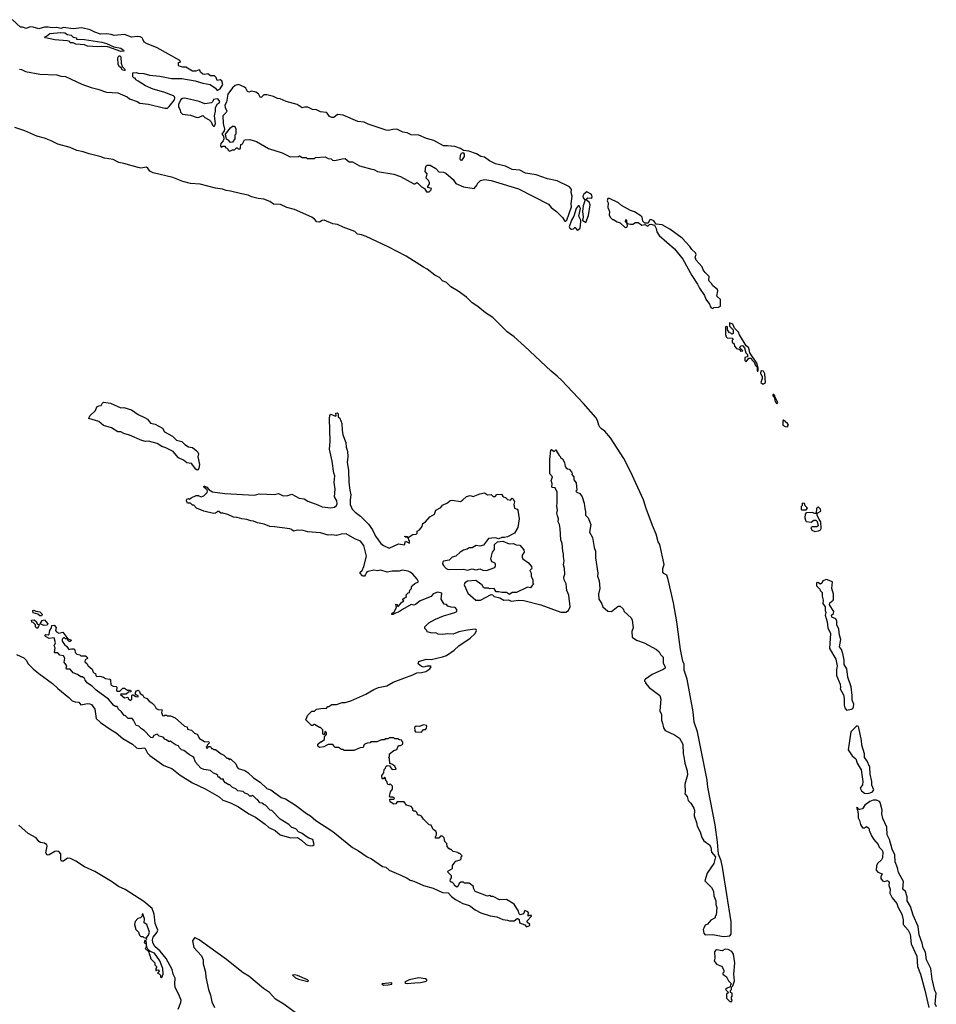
# Model space of a CAD drawing. Extents: x 2293139 to 2515392, y 824115 to 1006937.
# Tile 316 of 417: x 2418666 to 2428267, y 965650 to 975964. Entities that reach past the tile are written whole.
import ezdxf

# ---------------------------------------------------------------- set-up
doc = ezdxf.new("R2010")
doc.units = 0

msp = doc.modelspace()

# ---------------------------------------------------------------- linework, layer by layer
at = {"layer": '0CON10XD'}
for points in [[(2418665, 975446), (2418683, 975443), (2418725, 975422), (2418875, 975393), (2419055, 975387), (2419095, 975373), (2419145, 975370), (2419315, 975287), (2419415, 975252), (2419485, 975237), (2419575, 975203), (2419695, 975198), (2419790, 975155), (2419814, 975134), (2419895, 975108), (2419925, 975088), (2420015, 975078), (2420185, 975038), (2420215, 975038), (2420232, 975055), (2420288, 975125), (2420292, 975145), (2420287, 975155), (2420275, 975166), (2420176, 975206), (2420065, 975236), (2419985, 975271), (2419905, 975318), (2419882, 975335), (2419875, 975350), (2419865, 975350), (2419850, 975365), (2419852, 975408), (2419885, 975412), (2419905, 975403), (2419965, 975400), (2420025, 975384), (2420135, 975371), (2420255, 975347), (2420365, 975349), (2420505, 975324), (2420585, 975299), (2420660, 975285), (2420715, 975248), (2420735, 975222), (2420765, 975241), (2420792, 975285), (2420784, 975324), (2420765, 975332), (2420735, 975328), (2420725, 975357), (2420705, 975376), (2420665, 975377), (2420635, 975396), (2420605, 975389), (2420585, 975392), (2420558, 975415), (2420552, 975435), (2420545, 975440), (2420510, 975425), (2420475, 975426), (2420407, 975467), (2420375, 975467), (2420335, 975478), (2420328, 975485), (2420330, 975515), (2420350, 975520), (2420342, 975535), (2420105, 975670), (2419993, 975713), (2419969, 975729), (2419955, 975759), (2419948, 975775), (2419926, 975785), (2419895, 975789), (2419835, 975780), (2419765, 975810), (2419655, 975797), (2419625, 975808), (2419576, 975814), (2419512, 975812), (2419452, 975832), (2419405, 975858), (2419315, 975878), (2419225, 975869), (2419125, 975883), (2419095, 975871), (2419055, 975883), (2419005, 975878), (2418963, 975886), (2418925, 975884), (2418865, 975869), (2418807, 975887), (2418775, 975890), (2418735, 975871), (2418695, 975884), (2418675, 975884), (2418585, 975964)], [(2419725, 975632), (2419589, 975679), (2419525, 975684), (2419485, 975679), (2419432, 975682), (2419375, 975688), (2419345, 975699), (2419255, 975706), (2419225, 975720), (2419195, 975720), (2419190, 975735), (2419163, 975743), (2419035, 975754), (2418935, 975774), (2418930, 975785), (2418948, 975792), (2418982, 975818), (2419095, 975831), (2419140, 975825), (2419165, 975810), (2419205, 975800), (2419225, 975780), (2419260, 975775), (2419260, 975760), (2419344, 975756), (2419527, 975727), (2419575, 975714), (2419650, 975680), (2419725, 975666), (2419752, 975645), (2419755, 975633), (2419725, 975632)], [(2419765, 975432), (2419744, 975434), (2419728, 975458), (2419711, 975471), (2419698, 975495), (2419694, 975565), (2419705, 975586), (2419715, 975586), (2419726, 975575), (2419729, 975509), (2419738, 975475), (2419765, 975450), (2419770, 975435), (2419765, 975432)], [(2424385, 973852), (2424395, 973865), (2424444, 974005), (2424441, 974035), (2424452, 974115), (2424442, 974155), (2424446, 974185), (2424423, 974213), (2424295, 974274), (2424195, 974295), (2424075, 974340), (2423965, 974357), (2423905, 974389), (2423825, 974396), (2423755, 974429), (2423649, 974455), (2423587, 974485), (2423535, 974524), (2423495, 974532), (2423449, 974559), (2423370, 974585), (2423313, 974593), (2423284, 974614), (2423225, 974635), (2423145, 974644), (2423105, 974642), (2423005, 974698), (2422925, 974720), (2422845, 974753), (2422765, 974758), (2422725, 974778), (2422678, 974785), (2422615, 974816), (2422575, 974815), (2422525, 974804), (2422505, 974806), (2422315, 974869), (2422275, 974889), (2422208, 974898), (2422055, 974965), (2421995, 974971), (2421955, 974940), (2421935, 974940), (2421911, 974951), (2421886, 974985), (2421875, 974990), (2421815, 974999), (2421775, 975018), (2421732, 975022), (2421685, 975048), (2421653, 975047), (2421625, 975042), (2421573, 975075), (2421458, 975108), (2421395, 975136), (2421365, 975139), (2421325, 975158), (2421255, 975177), (2421224, 975176), (2421195, 975148), (2421185, 975152), (2421166, 975186), (2421140, 975205), (2421095, 975216), (2421065, 975204), (2421053, 975213), (2421036, 975245), (2421015, 975261), (2420956, 975284), (2420923, 975275), (2420895, 975251), (2420845, 975182), (2420832, 975098), (2420815, 975067), (2420817, 975045), (2420835, 975005), (2420829, 974991), (2420795, 974955), (2420798, 974875), (2420812, 974818), (2420809, 974801), (2420784, 974764), (2420802, 974745), (2420803, 974717), (2420797, 974693), (2420773, 974667), (2420768, 974645), (2420775, 974630), (2420795, 974640), (2420815, 974638), (2420825, 974620), (2420838, 974618), (2420854, 974594), (2420865, 974588), (2420895, 974600), (2420915, 974600), (2420935, 974620), (2420945, 974620), (2420955, 974610), (2420975, 974610), (2420978, 974622), (2420982, 974655), (2420998, 974665), (2421020, 974705), (2421075, 974710), (2421145, 974687), (2421270, 974615), (2421415, 974568), (2421498, 974528), (2421585, 974530), (2421595, 974538), (2421625, 974520), (2421665, 974520), (2421675, 974510), (2421755, 974510), (2421765, 974520), (2421865, 974528), (2421895, 974510), (2421927, 974507), (2421943, 974493), (2421965, 974488), (2422044, 974506), (2422075, 974508), (2422115, 974476), (2422150, 974475), (2422225, 974433), (2422355, 974398), (2422376, 974396), (2422415, 974373), (2422585, 974347), (2422655, 974321), (2422795, 974243), (2422805, 974243), (2422825, 974257), (2422835, 974253), (2422874, 974214), (2422907, 974197), (2422925, 974162), (2422935, 974160), (2422955, 974160), (2422975, 974180), (2422980, 974195), (2422940, 974205), (2422940, 974215), (2422957, 974243), (2422958, 974258), (2422948, 974278), (2422923, 974303), (2422932, 974348), (2422912, 974375), (2422920, 974425), (2422935, 974440), (2422965, 974440), (2423026, 974406), (2423055, 974370), (2423106, 974366), (2423130, 974355), (2423205, 974290), (2423235, 974248), (2423315, 974212), (2423426, 974194), (2423457, 974233), (2423462, 974248), (2423492, 974278), (2423535, 974290), (2423605, 974280), (2423892, 974192), (2424205, 974033), (2424234, 973995), (2424287, 973955), (2424350, 973890), (2424374, 973854), (2424385, 973852)], [(2420705, 974850), (2420718, 974875), (2420706, 974956), (2420718, 975005), (2420716, 975044), (2420738, 975082), (2420758, 975095), (2420762, 975105), (2420745, 975131), (2420735, 975136), (2420694, 975126), (2420690, 975105), (2420676, 975094), (2420605, 975082), (2420547, 975107), (2420395, 975141), (2420371, 975139), (2420354, 975126), (2420329, 975075), (2420329, 975055), (2420348, 975015), (2420350, 974995), (2420370, 974975), (2420455, 974962), (2420525, 974940), (2420547, 974943), (2420585, 974960), (2420605, 974938), (2420650, 974915), (2420670, 974895), (2420685, 974860), (2420695, 974850), (2420705, 974850)], [(2420875, 974678), (2420853, 974703), (2420833, 974713), (2420820, 974765), (2420875, 974832), (2420893, 974847), (2420915, 974850), (2420930, 974825), (2420930, 974765), (2420920, 974755), (2420920, 974715), (2420895, 974680), (2420875, 974678)], [(2426075, 966365), (2426105, 966369), (2426118, 966385), (2426118, 966515), (2426028, 967085), (2426012, 967152), (2425984, 967224), (2425975, 967350), (2425949, 967529), (2425872, 967925), (2425865, 967998), (2425765, 968505), (2425729, 968605), (2425719, 968715), (2425657, 969055), (2425625, 969150), (2425624, 969214), (2425610, 969245), (2425586, 969365), (2425548, 969655), (2425515, 969855), (2425459, 970099), (2425444, 970144), (2425411, 970161), (2425401, 970175), (2425401, 970215), (2425417, 970257), (2425370, 970465), (2425354, 970495), (2425334, 970575), (2425294, 970664), (2425226, 970845), (2425199, 970935), (2425065, 971231), (2424995, 971368), (2424854, 971585), (2424794, 971655), (2424758, 971678), (2424743, 971695), (2424732, 971715), (2424719, 971765), (2424700, 971795), (2424571, 971945), (2424345, 972183), (2424295, 972231), (2424231, 972281), (2423954, 972545), (2423845, 972640), (2423771, 972695), (2423623, 972843), (2423545, 972893), (2423465, 972961), (2423405, 972999), (2423345, 973056), (2423260, 973120), (2423181, 973165), (2423135, 973211), (2423095, 973229), (2423063, 973263), (2423015, 973287), (2422935, 973352), (2422895, 973371), (2422714, 973485), (2422526, 973585), (2422293, 973693), (2422245, 973711), (2422205, 973718), (2422175, 973745), (2422055, 973790), (2421995, 973820), (2421945, 973826), (2421855, 973864), (2421835, 973861), (2421805, 973842), (2421778, 973845), (2421754, 973875), (2421726, 973895), (2421545, 973977), (2421464, 973995), (2421397, 974027), (2421325, 974032), (2421285, 974058), (2421222, 974082), (2421165, 974090), (2421095, 974109), (2421057, 974127), (2420975, 974143), (2420875, 974169), (2420829, 974175), (2420789, 974189), (2420715, 974198), (2420555, 974242), (2420455, 974249), (2420375, 974267), (2420271, 974311), (2420065, 974361), (2420028, 974378), (2420008, 974408), (2419995, 974418), (2419935, 974410), (2419906, 974415), (2419755, 974459), (2419705, 974467), (2419645, 974498), (2419555, 974513), (2419505, 974532), (2419393, 974557), (2419330, 974580), (2419264, 974594), (2419194, 974624), (2419065, 974659), (2418996, 974696), (2418925, 974724), (2418844, 974745), (2418721, 974801), (2418615, 974836)], [(2423285, 974488), (2423281, 974501), (2423283, 974545), (2423295, 974564), (2423312, 974572), (2423320, 974555), (2423320, 974530), (2423295, 974489), (2423285, 974488)], [(2424595, 973838), (2424625, 973912), (2424640, 974025), (2424632, 974052), (2424598, 974075), (2424600, 974085), (2424615, 974097), (2424655, 974093), (2424662, 974105), (2424659, 974125), (2424651, 974135), (2424605, 974162), (2424575, 974137), (2424564, 974115), (2424566, 974096), (2424584, 974075), (2424584, 974065), (2424568, 974015), (2424559, 973955), (2424566, 973895), (2424562, 973865), (2424595, 973838)], [(2425925, 972940), (2425935, 972950), (2425985, 972952), (2426007, 972963), (2426005, 973032), (2425969, 973069), (2425980, 973125), (2425970, 973140), (2425926, 973175), (2425912, 973202), (2425889, 973225), (2425884, 973236), (2425888, 973275), (2425844, 973314), (2425824, 973345), (2425814, 973375), (2425752, 973445), (2425741, 973475), (2425752, 973505), (2425743, 973523), (2425706, 973556), (2425685, 973589), (2425603, 973675), (2425475, 973770), (2425394, 973816), (2425332, 973822), (2425307, 973855), (2425275, 973870), (2425261, 973865), (2425248, 973832), (2425212, 973832), (2425192, 973852), (2425186, 973895), (2425170, 973910), (2425105, 973951), (2425064, 973964), (2424969, 974019), (2424939, 974045), (2424845, 974091), (2424825, 974090), (2424820, 974065), (2424830, 974045), (2424826, 973995), (2424844, 973955), (2424841, 973915), (2424855, 973890), (2424875, 973872), (2424885, 973872), (2424925, 973847), (2424956, 973836), (2425008, 973788), (2425025, 973790), (2425032, 973805), (2425030, 973830), (2425010, 973845), (2425015, 973870), (2425020, 973865), (2425020, 973840), (2425030, 973830), (2425065, 973822), (2425087, 973823), (2425115, 973838), (2425145, 973838), (2425183, 973813), (2425215, 973820), (2425245, 973802), (2425262, 973818), (2425277, 973823), (2425315, 973812), (2425334, 973775), (2425340, 973740), (2425364, 973704), (2425525, 973563), (2425611, 973455), (2425706, 973285), (2425767, 973195), (2425785, 973150), (2425840, 973075), (2425853, 973035), (2425890, 972985), (2425900, 972955), (2425910, 972945), (2425925, 972940)], [(2424505, 973760), (2424515, 973762), (2424535, 973780), (2424543, 973845), (2424542, 973865), (2424524, 973905), (2424540, 973985), (2424525, 974013), (2424515, 974014), (2424494, 973985), (2424470, 973905), (2424445, 973864), (2424420, 973795), (2424429, 973779), (2424445, 973770), (2424467, 973773), (2424485, 973790), (2424490, 973775), (2424505, 973760)], [(2426395, 972280), (2426400, 972285), (2426400, 972315), (2426387, 972365), (2426313, 972473), (2426302, 972525), (2426276, 972546), (2426204, 972664), (2426195, 972692), (2426152, 972732), (2426136, 972776), (2426102, 972788), (2426102, 972752), (2426140, 972715), (2426140, 972675), (2426125, 972670), (2426115, 972680), (2426102, 972682), (2426080, 972715), (2426078, 972748), (2426065, 972750), (2426060, 972745), (2426058, 972665), (2426065, 972640), (2426075, 972630), (2426128, 972628), (2426140, 972615), (2426130, 972605), (2426130, 972585), (2426148, 972568), (2426153, 972543), (2426175, 972520), (2426208, 972508), (2426215, 972490), (2426240, 972495), (2426210, 972525), (2426210, 972535), (2426222, 972548), (2426235, 972550), (2426258, 972528), (2426270, 972475), (2426290, 972455), (2426288, 972432), (2426260, 972425), (2426260, 972395), (2426275, 972380), (2426302, 972418), (2426328, 972418), (2426335, 972400), (2426358, 972378), (2426373, 972343), (2426390, 972325), (2426390, 972285), (2426395, 972280)], [(2426455, 972150), (2426478, 972165), (2426470, 972255), (2426455, 972281), (2426433, 972287), (2426428, 972282), (2426426, 972256), (2426442, 972225), (2426442, 972205), (2426430, 972165), (2426445, 972150), (2426455, 972150)], [(2420525, 971246), (2420511, 971255), (2420464, 971314), (2420415, 971322), (2420380, 971350), (2420330, 971375), (2420272, 971442), (2420195, 971480), (2420155, 971492), (2420105, 971523), (2420015, 971549), (2419985, 971547), (2419944, 971556), (2419815, 971611), (2419755, 971629), (2419725, 971646), (2419695, 971646), (2419628, 971688), (2419545, 971713), (2419496, 971756), (2419390, 971785), (2419400, 971815), (2419459, 971871), (2419472, 971908), (2419495, 971920), (2419518, 971922), (2419530, 971945), (2419545, 971958), (2419615, 971947), (2419725, 971898), (2419755, 971900), (2419835, 971876), (2419905, 971827), (2419972, 971798), (2420005, 971780), (2420035, 971738), (2420085, 971726), (2420160, 971685), (2420182, 971645), (2420265, 971602), (2420309, 971559), (2420364, 971544), (2420394, 971514), (2420435, 971491), (2420474, 971484), (2420515, 971452), (2420532, 971435), (2420540, 971415), (2420530, 971385), (2420548, 971305), (2420543, 971265), (2420535, 971248), (2420525, 971246)], [(2426595, 971940), (2426606, 971955), (2426578, 972008), (2426577, 972025), (2426565, 972038), (2426555, 972038), (2426553, 972023), (2426568, 972008), (2426578, 971965), (2426595, 971940)], [(2423155, 969733), (2423225, 969753), (2423244, 969766), (2423246, 969786), (2423228, 969808), (2423185, 969810), (2423151, 969821), (2423135, 969838), (2423112, 969842), (2423082, 969895), (2423088, 969955), (2423045, 969966), (2422995, 969950), (2422975, 969922), (2422862, 969878), (2422812, 969838), (2422795, 969832), (2422765, 969838), (2422674, 969786), (2422635, 969757), (2422608, 969752), (2422575, 969732), (2422563, 969733), (2422562, 969745), (2422588, 969762), (2422612, 969805), (2422605, 969840), (2422618, 969838), (2422622, 969822), (2422635, 969820), (2422667, 969863), (2422690, 969875), (2422680, 969885), (2422680, 969895), (2422718, 969922), (2422712, 969938), (2422735, 969960), (2422747, 969963), (2422753, 969987), (2422770, 970005), (2422770, 970025), (2422778, 970035), (2422805, 970058), (2422842, 970075), (2422828, 970105), (2422784, 970155), (2422755, 970176), (2422735, 970186), (2422672, 970198), (2422642, 970188), (2422567, 970187), (2422515, 970178), (2422448, 970198), (2422415, 970190), (2422375, 970198), (2422315, 970183), (2422298, 970172), (2422289, 970151), (2422278, 970135), (2422265, 970133), (2422255, 970137), (2422232, 970165), (2422232, 970175), (2422252, 970195), (2422270, 970235), (2422298, 970345), (2422270, 970455), (2422235, 970502), (2422176, 970526), (2422085, 970577), (2422034, 970576), (2421985, 970562), (2421935, 970568), (2421895, 970564), (2421815, 970590), (2421685, 970600), (2421635, 970614), (2421575, 970616), (2421535, 970607), (2421514, 970624), (2421495, 970629), (2421335, 970653), (2421285, 970654), (2421225, 970681), (2421155, 970692), (2421115, 970711), (2421085, 970713), (2421045, 970729), (2420994, 970734), (2420945, 970749), (2420905, 970752), (2420845, 970779), (2420795, 970794), (2420774, 970794), (2420752, 970812), (2420738, 970812), (2420727, 970803), (2420716, 970794), (2420695, 970790), (2420595, 970816), (2420518, 970848), (2420488, 970878), (2420475, 970880), (2420455, 970900), (2420425, 970900), (2420413, 970923), (2420415, 970940), (2420435, 970948), (2420445, 970940), (2420460, 970955), (2420515, 970979), (2420535, 970979), (2420565, 970967), (2420595, 970977), (2420628, 971011), (2420634, 971025), (2420630, 971040), (2420598, 971065), (2420594, 971076), (2420601, 971079), (2420625, 971067), (2420650, 971040), (2420685, 971018), (2420815, 971001), (2421125, 970983), (2421175, 970996), (2421335, 970989), (2421375, 970999), (2421425, 970977), (2421475, 970980), (2421515, 970994), (2421593, 970953), (2421645, 970944), (2421685, 970920), (2421789, 970881), (2421835, 970861), (2421925, 970849), (2421964, 970856), (2421983, 970875), (2421990, 970895), (2421987, 970925), (2421963, 970965), (2421971, 971045), (2421960, 971115), (2421966, 971185), (2421955, 971215), (2421938, 971338), (2421910, 971465), (2421918, 971545), (2421911, 971785), (2421914, 971816), (2421925, 971830), (2421975, 971810), (2421980, 971815), (2421978, 971842), (2421990, 971845), (2422000, 971835), (2422000, 971805), (2422018, 971788), (2422040, 971735), (2422042, 971665), (2422051, 971615), (2422080, 971535), (2422084, 971485), (2422098, 971445), (2422101, 971385), (2422096, 971325), (2422109, 971245), (2422114, 971115), (2422124, 971035), (2422134, 970985), (2422126, 970935), (2422128, 970885), (2422149, 970835), (2422178, 970805), (2422235, 970762), (2422319, 970679), (2422360, 970620), (2422392, 970552), (2422448, 970478), (2422475, 970456), (2422535, 970429), (2422635, 970472), (2422697, 970463), (2422705, 970500), (2422748, 970482), (2422750, 970505), (2422740, 970515), (2422738, 970528), (2422730, 970540), (2422702, 970542), (2422700, 970555), (2422725, 970550), (2422735, 970540), (2422785, 970572), (2422820, 970575), (2422830, 970585), (2422830, 970605), (2422855, 970620), (2422880, 970655), (2422890, 970685), (2422916, 970704), (2422962, 970755), (2423010, 970785), (2423025, 970827), (2423077, 970855), (2423095, 970877), (2423145, 970902), (2423175, 970927), (2423195, 970932), (2423282, 970918), (2423305, 970930), (2423345, 970970), (2423385, 970979), (2423415, 970968), (2423452, 970982), (2423485, 970997), (2423535, 971007), (2423565, 970988), (2423605, 970990), (2423625, 970970), (2423645, 970970), (2423665, 970990), (2423712, 970992), (2423730, 970965), (2423755, 970958), (2423775, 970938), (2423805, 970932), (2423825, 970952), (2423836, 970945), (2423850, 970915), (2423842, 970885), (2423848, 970848), (2423875, 970838), (2423882, 970825), (2423898, 970735), (2423883, 970645), (2423850, 970585), (2423775, 970546), (2423745, 970538), (2423715, 970540), (2423683, 970527), (2423645, 970537), (2423575, 970528), (2423525, 970458), (2423485, 970450), (2423447, 970457), (2423405, 970430), (2423375, 970433), (2423354, 970416), (2423315, 970407), (2423280, 970385), (2423235, 970344), (2423196, 970334), (2423165, 970304), (2423105, 970292), (2423098, 970285), (2423096, 970265), (2423104, 970245), (2423131, 970215), (2423155, 970206), (2423315, 970209), (2423355, 970199), (2423405, 970212), (2423442, 970202), (2423460, 970205), (2423485, 970213), (2423515, 970199), (2423555, 970193), (2423643, 970227), (2423650, 970245), (2423648, 970265), (2423640, 970275), (2423610, 970285), (2423602, 970315), (2423617, 970385), (2423638, 970415), (2423640, 970465), (2423670, 970495), (2423725, 970500), (2423794, 970474), (2423837, 970477), (2423865, 970463), (2423905, 970458), (2423945, 970410), (2423948, 970385), (2423928, 970355), (2423928, 970335), (2423937, 970317), (2423996, 970276), (2424027, 970237), (2424030, 970215), (2424010, 970195), (2424022, 970165), (2424023, 970133), (2424040, 970095), (2424042, 970062), (2424050, 970055), (2424032, 970038), (2424017, 970013), (2423985, 970020), (2423870, 969965), (2423825, 969962), (2423795, 969942), (2423765, 969962), (2423715, 969962), (2423685, 969972), (2423655, 969970), (2423637, 970007), (2423585, 970002), (2423575, 970010), (2423535, 970008), (2423523, 970015), (2423508, 970048), (2423495, 970050), (2423445, 970090), (2423355, 970083), (2423329, 970065), (2423321, 970045), (2423358, 969955), (2423445, 969884), (2423494, 969884), (2423605, 969942), (2423618, 969938), (2423635, 969920), (2423696, 969906), (2423735, 969883), (2423785, 969888), (2423815, 969874), (2423895, 969884), (2423945, 969881), (2424125, 969836), (2424335, 969759), (2424385, 969757), (2424414, 969775), (2424430, 969815), (2424416, 969935), (2424396, 969985), (2424390, 970055), (2424370, 970095), (2424364, 970124), (2424374, 970155), (2424371, 970215), (2424361, 970255), (2424370, 970295), (2424362, 970338), (2424363, 970365), (2424354, 970395), (2424348, 970478), (2424334, 970515), (2424327, 970635), (2424320, 970675), (2424307, 970705), (2424310, 970735), (2424298, 970765), (2424293, 970795), (2424300, 970825), (2424292, 970865), (2424297, 970905), (2424296, 971016), (2424275, 971060), (2424245, 971062), (2424238, 971068), (2424242, 971105), (2424232, 971135), (2424248, 971175), (2424220, 971205), (2424220, 971355), (2424230, 971455), (2424235, 971460), (2424265, 971440), (2424282, 971458), (2424290, 971455), (2424290, 971445), (2424315, 971400), (2424330, 971385), (2424330, 971375), (2424350, 971365), (2424372, 971325), (2424380, 971285), (2424389, 971269), (2424405, 971258), (2424420, 971255), (2424447, 971227), (2424452, 971215), (2424448, 971198), (2424470, 971175), (2424470, 971145), (2424493, 971113), (2424500, 971035), (2424490, 971025), (2424500, 971015), (2424532, 971002), (2424557, 970965), (2424578, 970898), (2424584, 970844), (2424593, 970813), (2424592, 970775), (2424620, 970745), (2424649, 970675), (2424634, 970595), (2424665, 970540), (2424683, 970435), (2424698, 970398), (2424697, 970325), (2424720, 970165), (2424719, 970135), (2424734, 970085), (2424744, 970005), (2424728, 969945), (2424733, 969895), (2424761, 969851), (2424773, 969815), (2424827, 969767), (2424865, 969766), (2424935, 969820), (2424955, 969822), (2424985, 969792), (2424998, 969765), (2425069, 969699), (2425082, 969675), (2425092, 969595), (2425078, 969555), (2425080, 969495), (2425125, 969464), (2425205, 969436), (2425335, 969368), (2425363, 969343), (2425379, 969315), (2425406, 969285), (2425404, 969225), (2425426, 969185), (2425425, 969172), (2425405, 969156), (2425292, 969105), (2425220, 969055), (2425210, 969045), (2425210, 969035), (2425220, 969025), (2425220, 969015), (2425260, 968970), (2425370, 968885), (2425382, 968845), (2425372, 968725), (2425388, 968685), (2425387, 968627), (2425400, 968595), (2425409, 968545), (2425428, 968518), (2425525, 968474), (2425575, 968438), (2425610, 968375), (2425614, 968275), (2425621, 968245), (2425631, 968175), (2425656, 968096), (2425660, 968055), (2425633, 967955), (2425637, 967875), (2425632, 967855), (2425658, 967825), (2425668, 967785), (2425695, 967758), (2425727, 967705), (2425733, 967685), (2425730, 967625), (2425756, 967555), (2425763, 967515), (2425794, 967455), (2425809, 967399), (2425832, 967362), (2425891, 967321), (2425904, 967295), (2425913, 967243), (2425953, 967195), (2425937, 967125), (2425866, 967025), (2425842, 966945), (2425913, 966873), (2425933, 966835), (2425937, 966787), (2425957, 966735), (2425957, 966697), (2425967, 966665), (2425960, 966585), (2425950, 966575), (2425950, 966555), (2425905, 966532), (2425869, 966491), (2425845, 966478), (2425831, 966449), (2425826, 966435), (2425831, 966395), (2425845, 966378), (2425925, 966381), (2426035, 966362), (2426075, 966365)], [(2426705, 971700), (2426717, 971715), (2426708, 971735), (2426665, 971770), (2426660, 971765), (2426660, 971715), (2426683, 971703), (2426705, 971700)], [(2426905, 970830), (2426917, 970847), (2426892, 970872), (2426887, 970895), (2426862, 970898), (2426860, 970875), (2426850, 970865), (2426850, 970835), (2426855, 970830), (2426905, 970830)], [(2426995, 970602), (2427032, 970608), (2427055, 970620), (2427062, 970635), (2427058, 970705), (2427038, 970728), (2427018, 970775), (2427020, 970795), (2427056, 970815), (2427052, 970835), (2427034, 970856), (2427024, 970856), (2427013, 970845), (2427008, 970792), (2426995, 970790), (2426965, 970801), (2426905, 970798), (2426893, 970783), (2426890, 970745), (2426895, 970720), (2426905, 970708), (2426955, 970702), (2426985, 970720), (2427005, 970720), (2427017, 970707), (2427028, 970662), (2427015, 970652), (2426967, 970653), (2426952, 970645), (2426962, 970615), (2426995, 970602)], [(2427325, 968732), (2427345, 968734), (2427379, 968741), (2427391, 968749), (2427400, 968765), (2427404, 968795), (2427384, 968835), (2427386, 968885), (2427375, 968975), (2427340, 969075), (2427331, 969165), (2427300, 969210), (2427300, 969255), (2427287, 969325), (2427274, 969365), (2427254, 969395), (2427265, 969470), (2427251, 969515), (2427245, 969578), (2427224, 969625), (2427226, 969665), (2427215, 969687), (2427172, 969705), (2427170, 969725), (2427190, 969745), (2427193, 969765), (2427148, 969835), (2427152, 969855), (2427185, 969883), (2427190, 969895), (2427191, 969945), (2427172, 970005), (2427179, 970075), (2427115, 970100), (2427078, 970085), (2427068, 970062), (2427055, 970050), (2427025, 970070), (2427010, 970065), (2427010, 970035), (2427048, 969998), (2427050, 969985), (2427072, 969962), (2427070, 969925), (2427082, 969885), (2427077, 969847), (2427103, 969815), (2427103, 969775), (2427108, 969755), (2427103, 969725), (2427123, 969655), (2427132, 969592), (2427158, 969535), (2427147, 969377), (2427213, 969265), (2427228, 969195), (2427220, 969155), (2427220, 969095), (2427260, 969005), (2427263, 968967), (2427258, 968955), (2427295, 968890), (2427303, 968855), (2427301, 968785), (2427310, 968755), (2427325, 968732)], [(2418895, 969720), (2418875, 969720), (2418857, 969737), (2418805, 969752), (2418802, 969775), (2418815, 969780), (2418835, 969768), (2418875, 969760), (2418900, 969735), (2418895, 969720)], [(2419760, 968675), (2419732, 968715), (2419698, 968745), (2419688, 968768), (2419668, 968768), (2419651, 968781), (2419595, 968848), (2419465, 968940), (2419425, 968982), (2419375, 969013), (2419350, 969045), (2419348, 969058), (2419325, 969080), (2419305, 969080), (2419270, 969105), (2419225, 969122), (2419195, 969160), (2419155, 969160), (2419152, 969175), (2419160, 969195), (2419133, 969233), (2419138, 969275), (2419125, 969300), (2419085, 969308), (2419065, 969330), (2419035, 969330), (2419030, 969335), (2419038, 969385), (2419028, 969405), (2419042, 969435), (2419027, 969487), (2418975, 969482), (2418935, 969502), (2418930, 969515), (2418938, 969522), (2418965, 969520), (2418975, 969528), (2418983, 969567), (2419000, 969595), (2419002, 969618), (2419025, 969620), (2419047, 969597), (2419042, 969565), (2419051, 969551), (2419075, 969538), (2419117, 969547), (2419170, 969480), (2419208, 969465), (2419195, 969450), (2419185, 969450), (2419170, 969465), (2419170, 969480), (2419145, 969480), (2419135, 969490), (2419125, 969490), (2419110, 969475), (2419110, 969455), (2419135, 969420), (2419159, 969399), (2419180, 969365), (2419207, 969373), (2419232, 969372), (2419242, 969362), (2419247, 969335), (2419265, 969317), (2419295, 969310), (2419305, 969300), (2419355, 969300), (2419368, 969288), (2419377, 969273), (2419353, 969257), (2419348, 969238), (2419369, 969219), (2419384, 969194), (2419425, 969162), (2419435, 969130), (2419443, 969123), (2419460, 969115), (2419463, 969093), (2419473, 969083), (2419506, 969086), (2419545, 969078), (2419563, 969063), (2419610, 969055), (2419618, 969045), (2419620, 968995), (2419644, 968984), (2419675, 968980), (2419682, 968972), (2419680, 968935), (2419685, 968930), (2419715, 968930), (2419745, 968960), (2419765, 968960), (2419795, 968940), (2419825, 968940), (2419830, 968935), (2419828, 968922), (2419805, 968920), (2419782, 968898), (2419725, 968900), (2419720, 968895), (2419765, 968859), (2419798, 968868), (2419802, 968855), (2419825, 968832), (2419840, 968845), (2419840, 968885), (2419845, 968890), (2419855, 968890), (2419883, 968873), (2419905, 968870), (2419905, 968880), (2419880, 968895), (2419880, 968915), (2419890, 968935), (2419905, 968940), (2419920, 968925), (2419927, 968907), (2419955, 968888), (2419967, 968867), (2419998, 968855), (2420020, 968825), (2420049, 968809), (2420080, 968775), (2420095, 968748), (2420115, 968738), (2420158, 968735), (2420150, 968705), (2420160, 968675), (2420175, 968672), (2420185, 968680), (2420205, 968680), (2420215, 968670), (2420245, 968672), (2420295, 968652), (2420392, 968562), (2420420, 968555), (2420422, 968532), (2420465, 968520), (2420495, 968490), (2420525, 968480), (2420550, 968435), (2420603, 968403), (2420645, 968400), (2420650, 968385), (2420630, 968365), (2420630, 968355), (2420620, 968345), (2420625, 968330), (2420645, 968350), (2420665, 968350), (2420675, 968330), (2420685, 968330), (2420695, 968320), (2420715, 968320), (2420775, 968272), (2420805, 968260), (2420835, 968230), (2420848, 968228), (2420862, 968212), (2420875, 968220), (2420929, 968169), (2420943, 968133), (2420955, 968120), (2420988, 968108), (2421025, 968098), (2421055, 968078), (2421114, 968024), (2421185, 967978), (2421255, 967912), (2421295, 967898), (2421405, 967818), (2421451, 967801), (2421555, 967737), (2421669, 967649), (2421710, 967625), (2421766, 967576), (2421945, 967461), (2422151, 967291), (2422215, 967256), (2422305, 967194), (2422352, 967175), (2422465, 967095), (2422499, 967085), (2422535, 967054), (2422657, 967003), (2422725, 966972), (2422755, 966951), (2422795, 966939), (2422895, 966894), (2422995, 966866), (2423095, 966821), (2423155, 966818), (2423188, 966778), (2423229, 966749), (2423307, 966707), (2423378, 966685), (2423438, 966638), (2423495, 966609), (2423595, 966577), (2423665, 966567), (2423725, 966540), (2423775, 966532), (2423797, 966523), (2423846, 966524), (2423875, 966550), (2423885, 966550), (2423898, 966538), (2423902, 966505), (2423955, 966482), (2423975, 966462), (2424010, 966475), (2424010, 966485), (2423982, 966512), (2423980, 966525), (2424028, 966575), (2424025, 966580), (2424005, 966580), (2423992, 966572), (2423990, 966595), (2424000, 966605), (2423989, 966619), (2423958, 966632), (2423942, 966598), (2423908, 966588), (2423898, 966598), (2423892, 966625), (2423845, 966700), (2423765, 966748), (2423693, 966743), (2423625, 966778), (2423605, 966778), (2423585, 966788), (2423565, 966782), (2423435, 966832), (2423420, 966865), (2423420, 966885), (2423375, 966920), (2423325, 966920), (2423315, 966930), (2423285, 966930), (2423270, 966915), (2423256, 966884), (2423245, 966878), (2423220, 966895), (2423215, 966910), (2423195, 966930), (2423185, 966930), (2423175, 966940), (2423178, 966962), (2423190, 966975), (2423190, 966995), (2423152, 967032), (2423150, 967045), (2423198, 967072), (2423200, 967105), (2423215, 967130), (2423235, 967150), (2423280, 967165), (2423290, 967175), (2423290, 967195), (2423300, 967205), (2423275, 967230), (2423265, 967230), (2423255, 967240), (2423205, 967250), (2423185, 967270), (2423175, 967270), (2423162, 967282), (2423142, 967302), (2423140, 967335), (2423120, 967355), (2423110, 967395), (2423095, 967410), (2423075, 967410), (2423055, 967390), (2423022, 967392), (2423020, 967405), (2423032, 967425), (2423033, 967445), (2423023, 967463), (2422995, 967480), (2422976, 967526), (2422955, 967530), (2422895, 967590), (2422875, 967622), (2422855, 967632), (2422835, 967630), (2422825, 967660), (2422812, 967672), (2422793, 967673), (2422785, 967680), (2422782, 967702), (2422765, 967722), (2422717, 967737), (2422692, 967772), (2422618, 967772), (2422605, 967750), (2422585, 967748), (2422545, 967770), (2422542, 967798), (2422585, 967800), (2422590, 967805), (2422575, 967820), (2422545, 967820), (2422540, 967825), (2422550, 967875), (2422570, 967905), (2422570, 967935), (2422545, 967960), (2422535, 967950), (2422522, 967952), (2422510, 967985), (2422500, 967995), (2422498, 968018), (2422485, 968030), (2422478, 968012), (2422462, 968012), (2422460, 968045), (2422480, 968075), (2422482, 968108), (2422498, 968122), (2422502, 968138), (2422515, 968150), (2422538, 968148), (2422564, 968114), (2422575, 968108), (2422608, 968112), (2422596, 968146), (2422565, 968167), (2422542, 968172), (2422540, 968225), (2422530, 968235), (2422540, 968245), (2422540, 968275), (2422585, 968310), (2422615, 968320), (2422635, 968360), (2422655, 968360), (2422680, 968375), (2422680, 968395), (2422670, 968405), (2422668, 968418), (2422645, 968420), (2422625, 968430), (2422595, 968430), (2422585, 968440), (2422535, 968440), (2422525, 968430), (2422495, 968430), (2422485, 968420), (2422455, 968420), (2422405, 968400), (2422345, 968400), (2422335, 968390), (2422304, 968386), (2422280, 968375), (2422270, 968365), (2422265, 968340), (2422233, 968337), (2422165, 968310), (2422065, 968310), (2422055, 968320), (2422035, 968320), (2422005, 968340), (2421965, 968340), (2421960, 968355), (2421945, 968370), (2421895, 968372), (2421852, 968348), (2421805, 968340), (2421790, 968355), (2421790, 968375), (2421815, 968400), (2421825, 968400), (2421860, 968425), (2421860, 968455), (2421880, 968475), (2421880, 968495), (2421862, 968508), (2421860, 968475), (2421852, 968472), (2421840, 968485), (2421840, 968525), (2421815, 968550), (2421805, 968550), (2421755, 968580), (2421745, 968580), (2421735, 968570), (2421722, 968572), (2421660, 968635), (2421670, 968645), (2421680, 968675), (2421725, 968720), (2421755, 968720), (2421775, 968740), (2421845, 968752), (2421875, 968750), (2421892, 968768), (2421905, 968770), (2421935, 968792), (2421985, 968792), (2422045, 968812), (2422075, 968813), (2422135, 968828), (2422291, 968899), (2422375, 968947), (2422425, 968967), (2422510, 968985), (2422576, 969024), (2422690, 969065), (2422785, 969100), (2422825, 969122), (2422875, 969124), (2422918, 969135), (2422963, 969165), (2422977, 969185), (2422972, 969192), (2422935, 969193), (2422895, 969180), (2422875, 969188), (2422840, 969215), (2422845, 969240), (2422924, 969266), (2422975, 969262), (2423095, 969289), (2423135, 969305), (2423215, 969361), (2423265, 969405), (2423384, 969485), (2423438, 969535), (2423451, 969565), (2423446, 969576), (2423435, 969579), (2423355, 969570), (2423265, 969550), (2423205, 969527), (2423145, 969530), (2423097, 969523), (2423048, 969528), (2423025, 969540), (2422985, 969538), (2422935, 969550), (2422930, 969565), (2422910, 969585), (2422910, 969605), (2422950, 969645), (2423020, 969685), (2423105, 969720), (2423155, 969733)], [(2418855, 969590), (2418845, 969590), (2418830, 969605), (2418830, 969625), (2418808, 969648), (2418792, 969652), (2418790, 969675), (2418817, 969677), (2418840, 969655), (2418840, 969645), (2418852, 969632), (2418868, 969628), (2418855, 969590)], [(2418917, 969617), (2418880, 969635), (2418901, 969669), (2418925, 969678), (2418962, 969635), (2418955, 969622), (2418917, 969617)], [(2418633, 969315), (2418710, 969280), (2418734, 969254), (2418755, 969215), (2418805, 969163), (2418865, 969115), (2419009, 969009), (2419065, 968957), (2419182, 968862), (2419215, 968829), (2419245, 968818), (2419285, 968816), (2419307, 968787), (2419375, 968801), (2419399, 968799), (2419419, 968789), (2419451, 968741), (2419466, 968645), (2419513, 968603), (2419624, 968524), (2419677, 968495), (2419746, 968436), (2419846, 968376), (2419888, 968335), (2419915, 968330), (2419978, 968338), (2420005, 968281), (2420027, 968257), (2420175, 968153), (2420222, 968135), (2420260, 968120), (2420345, 968049), (2420475, 967969), (2420607, 967907), (2420755, 967822), (2420795, 967790), (2420875, 967760), (2420959, 967719), (2421065, 967644), (2421135, 967611), (2421238, 967538), (2421275, 967503), (2421340, 967470), (2421395, 967426), (2421505, 967395), (2421575, 967398), (2421619, 967369), (2421665, 967324), (2421682, 967318), (2421715, 967310), (2421735, 967312), (2421750, 967325), (2421735, 967378), (2421695, 967390), (2421665, 967408), (2421625, 967438), (2421585, 967458), (2421557, 967487), (2421515, 967502), (2421485, 967532), (2421395, 967588), (2421305, 967680), (2421290, 967685), (2421240, 967735), (2421225, 967740), (2421207, 967757), (2421181, 967761), (2421156, 967796), (2421145, 967800), (2421105, 967840), (2421095, 967830), (2421075, 967830), (2421055, 967850), (2421025, 967860), (2421005, 967880), (2420950, 967885), (2420928, 967908), (2420895, 967920), (2420868, 967948), (2420855, 967950), (2420821, 967971), (2420800, 967995), (2420800, 968010), (2420775, 968010), (2420758, 968028), (2420745, 968030), (2420740, 968045), (2420725, 968060), (2420695, 968070), (2420665, 968100), (2420595, 968110), (2420562, 968122), (2420508, 968185), (2420488, 968235), (2420476, 968246), (2420445, 968262), (2420385, 968310), (2420360, 968315), (2420340, 968335), (2420328, 968358), (2420303, 968363), (2420261, 968391), (2420245, 968410), (2420237, 968403), (2420223, 968403), (2420205, 968420), (2420190, 968425), (2420168, 968448), (2420125, 968460), (2420105, 968478), (2420070, 968465), (2420055, 968442), (2420040, 968445), (2419969, 968519), (2419940, 968535), (2419915, 968562), (2419885, 968572), (2419858, 968628), (2419845, 968643), (2419803, 968643), (2419775, 968672), (2419760, 968675)], [(2422875, 968500), (2422895, 968530), (2422915, 968530), (2422928, 968542), (2422930, 968565), (2422925, 968570), (2422895, 968578), (2422855, 968560), (2422818, 968562), (2422802, 968548), (2422803, 968513), (2422813, 968503), (2422875, 968500)], [(2427545, 967859), (2427575, 967864), (2427597, 967875), (2427611, 967895), (2427593, 967945), (2427593, 967985), (2427575, 968062), (2427570, 968135), (2427538, 968205), (2427516, 968235), (2427515, 968275), (2427486, 968366), (2427483, 968415), (2427456, 968546), (2427451, 968561), (2427435, 968568), (2427370, 968505), (2427344, 968315), (2427385, 968253), (2427425, 968222), (2427437, 968175), (2427480, 968105), (2427497, 967985), (2427495, 967950), (2427470, 967915), (2427482, 967885), (2427515, 967863), (2427545, 967859)], [(2428267, 965625), (2428254, 965654), (2428265, 965765), (2428250, 965795), (2428223, 965915), (2428208, 966025), (2428164, 966115), (2428152, 966195), (2428130, 966240), (2428120, 966290), (2428088, 966378), (2428075, 966465), (2428026, 966585), (2427995, 966674), (2427963, 966735), (2427961, 966775), (2427945, 966831), (2427916, 966856), (2427923, 966935), (2427870, 967030), (2427859, 967079), (2427834, 967144), (2427831, 967215), (2427804, 967275), (2427777, 967377), (2427752, 967425), (2427749, 967505), (2427705, 967597), (2427697, 967645), (2427699, 967685), (2427679, 967765), (2427670, 967775), (2427639, 967789), (2427605, 967789), (2427570, 967775), (2427517, 967735), (2427494, 967696), (2427465, 967690), (2427452, 967692), (2427445, 967708), (2427435, 967710), (2427430, 967705), (2427440, 967685), (2427448, 967645), (2427448, 967605), (2427462, 967575), (2427472, 967535), (2427495, 967500), (2427515, 967500), (2427535, 967512), (2427560, 967495), (2427563, 967473), (2427588, 967415), (2427613, 967375), (2427658, 967325), (2427668, 967295), (2427697, 967267), (2427707, 967247), (2427702, 967185), (2427692, 967165), (2427650, 967125), (2427641, 967099), (2427638, 967055), (2427655, 967033), (2427698, 967018), (2427687, 966985), (2427687, 966967), (2427704, 966944), (2427725, 966938), (2427755, 966948), (2427767, 966937), (2427772, 966925), (2427768, 966895), (2427783, 966855), (2427779, 966815), (2427804, 966764), (2427853, 966705), (2427862, 966672), (2427904, 966594), (2427918, 966535), (2427920, 966485), (2427971, 966425), (2427992, 966385), (2428002, 966285), (2428064, 966155), (2428071, 966045), (2428101, 965965), (2428147, 965797), (2428188, 965615)], [(2420325, 965598), (2420352, 965668), (2420356, 965695), (2420330, 965760), (2420295, 965825), (2420290, 965865), (2420293, 965925), (2420274, 965965), (2420264, 966015), (2420200, 966130), (2420136, 966206), (2420082, 966255), (2420061, 966295), (2420058, 966325), (2420065, 966353), (2420106, 966404), (2420112, 966425), (2420083, 966495), (2420078, 966565), (2420075, 966595), (2420053, 966653), (2419967, 966727), (2419772, 966851), (2419701, 966885), (2419627, 966937), (2419451, 967041), (2419345, 967089), (2419255, 967149), (2419199, 967179), (2419165, 967181), (2419125, 967150), (2419105, 967148), (2419095, 967165), (2419095, 967225), (2419075, 967249), (2419055, 967255), (2419035, 967252), (2418975, 967214), (2418955, 967212), (2418941, 967235), (2418954, 967305), (2418950, 967320), (2418925, 967339), (2418885, 967345), (2418867, 967355), (2418838, 967395), (2418755, 967439), (2418657, 967527)], [(2419995, 966330), (2419998, 966352), (2420015, 966373), (2420026, 966406), (2419997, 966485), (2419970, 966505), (2419972, 966545), (2419955, 966598), (2419950, 966595), (2419950, 966575), (2419930, 966555), (2419902, 966548), (2419874, 966516), (2419868, 966485), (2419883, 966433), (2419910, 966405), (2419920, 966375), (2419935, 966360), (2419955, 966360), (2419965, 966350), (2419988, 966348), (2419995, 966330)], [(2420155, 965930), (2420168, 965965), (2420166, 966024), (2420135, 966107), (2420076, 966185), (2420032, 966202), (2420012, 966222), (2419998, 966248), (2419990, 966315), (2419975, 966320), (2419970, 966295), (2419988, 966288), (2419992, 966265), (2419990, 966245), (2419980, 966235), (2420018, 966198), (2420020, 966175), (2420030, 966165), (2420040, 966125), (2420080, 966085), (2420080, 966065), (2420100, 966045), (2420100, 966035), (2420090, 966025), (2420090, 966005), (2420095, 966000), (2420102, 966008), (2420115, 966010), (2420128, 965998), (2420128, 965992), (2420110, 965975), (2420128, 965968), (2420140, 965955), (2420140, 965935), (2420155, 965930)], [(2421645, 965494), (2421432, 965652), (2421346, 965705), (2421282, 965772), (2421220, 965815), (2421064, 965944), (2421005, 965979), (2420941, 966031), (2420831, 966121), (2420545, 966325), (2420505, 966348), (2420495, 966347), (2420475, 966315), (2420488, 966245), (2420569, 966159), (2420587, 966117), (2420588, 966075), (2420613, 965985), (2420616, 965935), (2420642, 965805), (2420664, 965745), (2420679, 965675), (2420706, 965615)], [(2426125, 965680), (2426130, 965695), (2426120, 965705), (2426120, 965725), (2426130, 965735), (2426130, 965765), (2426112, 965772), (2426110, 965795), (2426120, 965805), (2426122, 965828), (2426137, 965843), (2426152, 965895), (2426146, 965964), (2426155, 966085), (2426143, 966175), (2426125, 966204), (2426085, 966225), (2426055, 966226), (2426025, 966209), (2425965, 966221), (2425954, 966215), (2425945, 966200), (2425947, 966135), (2425940, 966105), (2425965, 966070), (2426015, 966048), (2426028, 966035), (2426040, 966005), (2426040, 965985), (2426030, 965975), (2426030, 965965), (2426069, 965939), (2426090, 965895), (2426120, 965865), (2426110, 965855), (2426108, 965832), (2426075, 965820), (2426060, 965805), (2426090, 965775), (2426070, 965755), (2426070, 965715), (2426105, 965680), (2426125, 965680)], [(2421685, 965890), (2421692, 965895), (2421680, 965905), (2421575, 965951), (2421545, 965959), (2421522, 965955), (2421555, 965929), (2421585, 965914), (2421685, 965890)], [(2422475, 965850), (2422525, 965854), (2422565, 965862), (2422565, 965876), (2422460, 965865), (2422475, 965850)], [(2422725, 965867), (2422805, 965874), (2422863, 965877), (2422912, 965888), (2422930, 965895), (2422930, 965905), (2422915, 965917), (2422845, 965926), (2422745, 965906), (2422703, 965885), (2422700, 965875), (2422705, 965870), (2422725, 965867)]]:
    msp.add_lwpolyline(points, dxfattribs=at)

doc.saveas('drawing.dxf')
